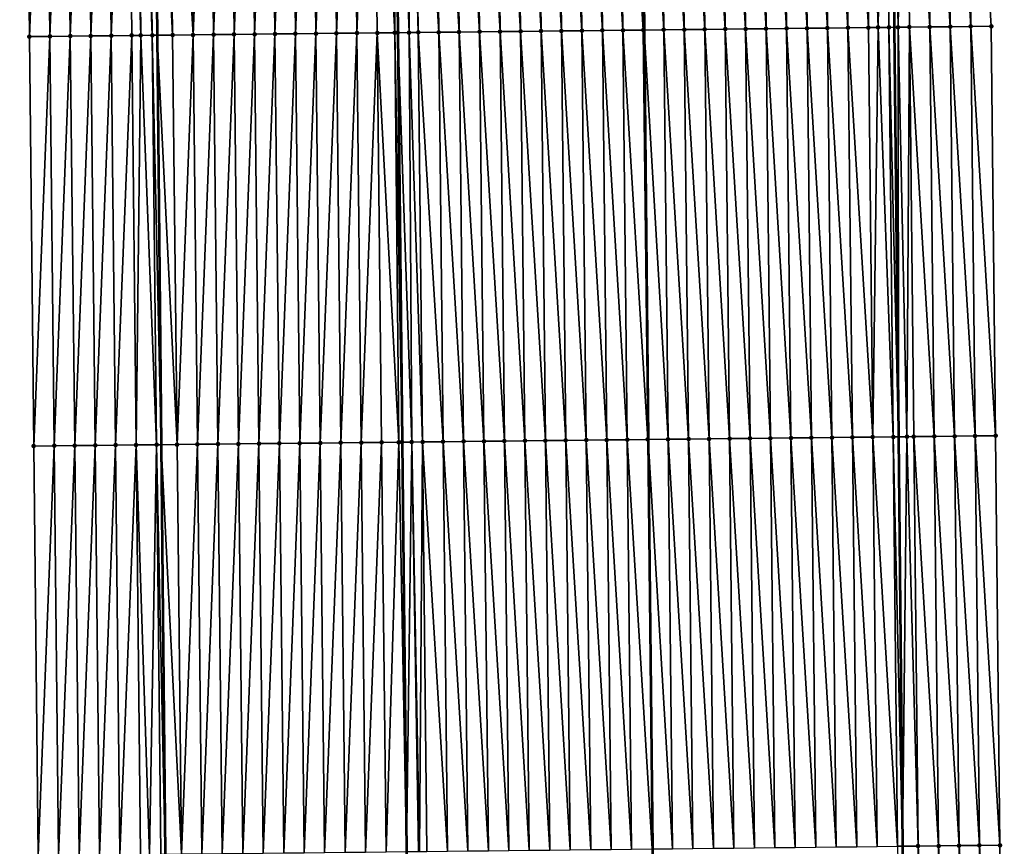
# Model space of a CAD drawing. Header units: feet. Extents: x 2010743 to 2022806, y 818705 to 837694.
# Tile 328 of 531: x 2011466 to 2011514, y 829594 to 829634. Entities that reach past the tile are written whole.
import ezdxf

# ---------------------------------------------------------------- set-up
doc = ezdxf.new("R2010")
doc.units = ezdxf.units.FT
doc.header["$MEASUREMENT"] = 0
for name, color, linetype, lineweight in [('EP_Travel Lane', 172, 'Continuous', 53), ('Road Shots', 141, 'Continuous', 100), ('STRIPING', 60, 'Continuous', 53)]:
    doc.layers.add(name, color=color, linetype=linetype, lineweight=lineweight)
doc.layers.add('I-77-MM17-21_NB-Surface-Border', color=7, linetype='Continuous')
doc.layers.add('I-77-MM17-21_NB-Surface-TIN', color=7, linetype='Continuous')

msp = doc.modelspace()

# ---------------------------------------------------------------- linework, layer by layer
at = {"layer": 'EP_Travel Lane'}
for points in [[(2011507.569, 829753.946, 321.159), (2011507.786, 829733.948, 321.054), (2011508.003, 829713.949, 320.913), (2011508.22, 829693.951, 320.781), (2011508.438, 829673.953, 320.669), (2011508.655, 829653.954, 320.567), (2011508.86, 829633.951, 320.448), (2011509.062, 829613.952, 320.319), (2011509.265, 829593.954, 320.198), (2011509.467, 829573.955, 320.086), (2011509.669, 829553.957, 319.956), (2011509.871, 829533.958, 319.846), (2011510.073, 829513.959, 319.701), (2011510.275, 829493.961, 319.572)], [(2011471.547, 829753.554, 321.4), (2011471.764, 829733.555, 321.263), (2011471.981, 829713.557, 321.152), (2011472.198, 829693.558, 321.001), (2011472.416, 829673.56, 320.892), (2011472.633, 829653.561, 320.769), (2011472.838, 829633.566, 320.652), (2011473.041, 829613.567, 320.535), (2011473.243, 829593.568, 320.406), (2011473.445, 829573.57, 320.289), (2011473.647, 829553.571, 320.176), (2011473.849, 829533.572, 320.066), (2011474.052, 829513.574, 319.955), (2011474.254, 829493.575, 319.824)]]:
    msp.add_polyline3d(points, dxfattribs=at)
at = {"layer": 'I-77-MM17-21_NB-Surface-Border', "color": 3, "linetype": 'Continuous', "lineweight": -3}
for points in [[(2011508.3, 829753.954, 321.129), (2011508.517, 829733.956, 321.022), (2011509.734, 829713.969, 320.83), (2011511.951, 829693.992, 320.631), (2011512.169, 829673.994, 320.515), (2011512.386, 829653.995, 320.433), (2011513.6, 829634.002, 320.321), (2011513.813, 829614.004, 320.198), (2011514.026, 829594.006, 320.047), (2011514.24, 829574.007, 319.937), (2011513.453, 829553.998, 319.857), (2011512.667, 829533.988, 319.755), (2011512.88, 829513.99, 319.618), (2011513.093, 829493.992, 319.485)], [(2011468.477, 829493.514, 319.673), (2011468.407, 829513.514, 319.807), (2011468.093, 829533.512, 319.916), (2011467.337, 829553.505, 320.01), (2011467.242, 829573.505, 320.125), (2011467.029, 829593.503, 320.244), (2011466.816, 829613.502, 320.37), (2011466.603, 829633.5, 320.481), (2011466.388, 829653.495, 320.599), (2011466.162, 829673.493, 320.722), (2011466.128, 829693.494, 320.841), (2011466.331, 829713.496, 321.001), (2011466.566, 829733.5, 321.136), (2011467.337, 829753.509, 321.294)]]:
    msp.add_polyline3d(points, dxfattribs=at)
at = {"layer": 'I-77-MM17-21_NB-Surface-TIN', "color": 128, "linetype": 'Continuous', "lineweight": -3}
for points in [[(2011469.602, 829633.532, 320.574), (2011470.388, 829653.537, 320.714), (2011469.388, 829653.527, 320.689)], [(2011469.602, 829633.532, 320.574), (2011470.602, 829633.542, 320.594), (2011470.388, 829653.537, 320.714)], [(2011470.602, 829633.542, 320.594), (2011471.388, 829653.548, 320.741), (2011470.388, 829653.537, 320.714)], [(2011470.602, 829633.542, 320.594), (2011471.602, 829633.553, 320.622), (2011471.388, 829653.548, 320.741)], [(2011472.047, 829633.557, 320.653), (2011471.873, 829653.553, 320.77), (2011471.388, 829653.548, 320.741)], [(2011471.602, 829633.553, 320.622), (2011472.047, 829633.557, 320.653), (2011471.388, 829653.548, 320.741)], [(2011472.602, 829633.563, 320.65), (2011472.388, 829653.559, 320.766), (2011471.873, 829653.553, 320.77)], [(2011472.047, 829633.557, 320.653), (2011472.602, 829633.563, 320.65), (2011471.873, 829653.553, 320.77)], [(2011472.388, 829653.559, 320.766), (2011472.838, 829633.566, 320.652), (2011472.633, 829653.561, 320.769)], [(2011472.602, 829633.563, 320.65), (2011472.838, 829633.566, 320.652), (2011472.388, 829653.559, 320.766)], [(2011473.602, 829633.574, 320.659), (2011473.388, 829653.57, 320.777), (2011472.633, 829653.561, 320.769)], [(2011473.602, 829633.574, 320.659), (2011472.633, 829653.561, 320.769), (2011472.838, 829633.566, 320.652)], [(2011474.602, 829633.584, 320.667), (2011474.388, 829653.58, 320.785), (2011473.388, 829653.57, 320.777)], [(2011473.602, 829633.574, 320.659), (2011474.602, 829633.584, 320.667), (2011473.388, 829653.57, 320.777)], [(2011474.602, 829633.584, 320.667), (2011475.388, 829653.591, 320.797), (2011474.388, 829653.58, 320.785)], [(2011474.602, 829633.584, 320.667), (2011475.602, 829633.595, 320.677), (2011475.388, 829653.591, 320.797)], [(2011475.602, 829633.595, 320.677), (2011476.388, 829653.602, 320.805), (2011475.388, 829653.591, 320.797)], [(2011475.602, 829633.595, 320.677), (2011476.602, 829633.605, 320.688), (2011476.388, 829653.602, 320.805)], [(2011476.602, 829633.605, 320.688), (2011477.388, 829653.613, 320.811), (2011476.388, 829653.602, 320.805)], [(2011476.602, 829633.605, 320.688), (2011477.602, 829633.616, 320.7), (2011477.388, 829653.613, 320.811)], [(2011477.602, 829633.616, 320.7), (2011478.388, 829653.624, 320.82), (2011477.388, 829653.613, 320.811)], [(2011477.602, 829633.616, 320.7), (2011478.602, 829633.627, 320.711), (2011478.388, 829653.624, 320.82)], [(2011478.602, 829633.627, 320.711), (2011479.388, 829653.634, 320.829), (2011478.388, 829653.624, 320.82)], [(2011478.602, 829633.627, 320.711), (2011479.602, 829633.637, 320.722), (2011479.388, 829653.634, 320.829)], [(2011479.602, 829633.637, 320.722), (2011480.388, 829653.645, 320.84), (2011479.388, 829653.634, 320.829)], [(2011479.602, 829633.637, 320.722), (2011480.602, 829633.648, 320.734), (2011480.388, 829653.645, 320.84)], [(2011480.602, 829633.648, 320.734), (2011481.388, 829653.656, 320.855), (2011480.388, 829653.645, 320.84)], [(2011480.602, 829633.648, 320.734), (2011481.602, 829633.658, 320.747), (2011481.388, 829653.656, 320.855)], [(2011481.602, 829633.658, 320.747), (2011482.388, 829653.667, 320.871), (2011481.388, 829653.656, 320.855)], [(2011481.602, 829633.658, 320.747), (2011482.602, 829633.669, 320.761), (2011482.388, 829653.667, 320.871)], [(2011482.602, 829633.669, 320.761), (2011483.387, 829653.678, 320.888), (2011482.388, 829653.667, 320.871)], [(2011482.602, 829633.669, 320.761), (2011483.602, 829633.68, 320.777), (2011483.387, 829653.678, 320.888)], [(2011484.458, 829633.689, 320.787), (2011484.387, 829653.688, 320.897), (2011483.387, 829653.678, 320.888)], [(2011483.602, 829633.68, 320.777), (2011484.458, 829633.689, 320.787), (2011483.387, 829653.678, 320.888)], [(2011485.154, 829633.696, 320.786), (2011485.033, 829653.695, 320.903), (2011484.387, 829653.688, 320.897)], [(2011485.154, 829633.696, 320.786), (2011484.387, 829653.688, 320.897), (2011484.602, 829633.69, 320.785)], [(2011484.458, 829633.689, 320.787), (2011484.602, 829633.69, 320.785), (2011484.387, 829653.688, 320.897)], [(2011485.154, 829633.696, 320.786), (2011485.075, 829653.696, 320.903), (2011485.033, 829653.695, 320.903)], [(2011485.601, 829633.701, 320.781), (2011485.387, 829653.699, 320.899), (2011485.075, 829653.696, 320.903)], [(2011485.154, 829633.696, 320.786), (2011485.601, 829633.701, 320.781), (2011485.075, 829653.696, 320.903)], [(2011486.601, 829633.712, 320.763), (2011486.387, 829653.71, 320.88), (2011485.387, 829653.699, 320.899)], [(2011485.601, 829633.701, 320.781), (2011486.601, 829633.712, 320.763), (2011485.387, 829653.699, 320.899)], [(2011487.601, 829633.722, 320.749), (2011487.387, 829653.721, 320.865), (2011486.387, 829653.71, 320.88)], [(2011486.601, 829633.712, 320.763), (2011487.601, 829633.722, 320.749), (2011486.387, 829653.71, 320.88)], [(2011488.601, 829633.733, 320.731), (2011488.387, 829653.732, 320.848), (2011487.387, 829653.721, 320.865)], [(2011487.601, 829633.722, 320.749), (2011488.601, 829633.733, 320.731), (2011487.387, 829653.721, 320.865)], [(2011489.601, 829633.744, 320.715), (2011489.387, 829653.743, 320.83), (2011488.387, 829653.732, 320.848)], [(2011488.601, 829633.733, 320.731), (2011489.601, 829633.744, 320.715), (2011488.387, 829653.732, 320.848)], [(2011490.601, 829633.755, 320.7), (2011490.387, 829653.754, 320.815), (2011489.387, 829653.743, 320.83)], [(2011489.601, 829633.744, 320.715), (2011490.601, 829633.755, 320.7), (2011489.387, 829653.743, 320.83)], [(2011491.601, 829633.765, 320.682), (2011491.387, 829653.765, 320.795), (2011490.387, 829653.754, 320.815)], [(2011490.601, 829633.755, 320.7), (2011491.601, 829633.765, 320.682), (2011490.387, 829653.754, 320.815)], [(2011492.601, 829633.776, 320.666), (2011492.387, 829653.776, 320.778), (2011491.387, 829653.765, 320.795)], [(2011491.601, 829633.765, 320.682), (2011492.601, 829633.776, 320.666), (2011491.387, 829653.765, 320.795)], [(2011493.601, 829633.787, 320.65), (2011493.387, 829653.787, 320.762), (2011492.387, 829653.776, 320.778)], [(2011492.601, 829633.776, 320.666), (2011493.601, 829633.787, 320.65), (2011492.387, 829653.776, 320.778)], [(2011494.601, 829633.798, 320.636), (2011494.387, 829653.798, 320.75), (2011493.387, 829653.787, 320.762)], [(2011493.601, 829633.787, 320.65), (2011494.601, 829633.798, 320.636), (2011493.387, 829653.787, 320.762)], [(2011495.601, 829633.808, 320.632), (2011495.387, 829653.809, 320.741), (2011494.387, 829653.798, 320.75)], [(2011494.601, 829633.798, 320.636), (2011495.601, 829633.808, 320.632), (2011494.387, 829653.798, 320.75)], [(2011496.601, 829633.819, 320.621), (2011496.387, 829653.82, 320.725), (2011495.387, 829653.809, 320.741)], [(2011495.601, 829633.808, 320.632), (2011496.601, 829633.819, 320.621), (2011495.387, 829653.809, 320.741)], [(2011496.387, 829653.82, 320.725), (2011496.641, 829633.82, 320.621), (2011496.435, 829653.82, 320.726)], [(2011496.601, 829633.819, 320.621), (2011496.641, 829633.82, 320.621), (2011496.387, 829653.82, 320.725)], [(2011497.601, 829633.83, 320.621), (2011497.387, 829653.83, 320.738), (2011496.435, 829653.82, 320.726)], [(2011497.601, 829633.83, 320.621), (2011496.435, 829653.82, 320.726), (2011496.641, 829633.82, 320.621)], [(2011498.601, 829633.841, 320.591), (2011498.387, 829653.841, 320.718), (2011497.387, 829653.83, 320.738)], [(2011497.601, 829633.83, 320.621), (2011498.601, 829633.841, 320.591), (2011497.387, 829653.83, 320.738)], [(2011499.601, 829633.851, 320.575), (2011499.386, 829653.852, 320.707), (2011498.387, 829653.841, 320.718)], [(2011498.601, 829633.841, 320.591), (2011499.601, 829633.851, 320.575), (2011498.387, 829653.841, 320.718)], [(2011500.601, 829633.862, 320.563), (2011500.386, 829653.863, 320.694), (2011499.386, 829653.852, 320.707)], [(2011499.601, 829633.851, 320.575), (2011500.601, 829633.862, 320.563), (2011499.386, 829653.852, 320.707)], [(2011501.601, 829633.873, 320.554), (2011501.386, 829653.874, 320.686), (2011500.386, 829653.863, 320.694)], [(2011500.601, 829633.862, 320.563), (2011501.601, 829633.873, 320.554), (2011500.386, 829653.863, 320.694)], [(2011502.601, 829633.884, 320.54), (2011502.386, 829653.885, 320.675), (2011501.386, 829653.874, 320.686)], [(2011501.601, 829633.873, 320.554), (2011502.601, 829633.884, 320.54), (2011501.386, 829653.874, 320.686)], [(2011503.6, 829633.894, 320.527), (2011503.386, 829653.896, 320.665), (2011502.386, 829653.885, 320.675)], [(2011502.601, 829633.884, 320.54), (2011503.6, 829633.894, 320.527), (2011502.386, 829653.885, 320.675)], [(2011504.6, 829633.905, 320.516), (2011504.386, 829653.907, 320.652), (2011503.386, 829653.896, 320.665)], [(2011503.6, 829633.894, 320.527), (2011504.6, 829633.905, 320.516), (2011503.386, 829653.896, 320.665)], [(2011505.6, 829633.916, 320.495), (2011505.386, 829653.918, 320.639), (2011504.386, 829653.907, 320.652)], [(2011504.6, 829633.905, 320.516), (2011505.6, 829633.916, 320.495), (2011504.386, 829653.907, 320.652)], [(2011506.6, 829633.927, 320.482), (2011506.386, 829653.929, 320.628), (2011505.386, 829653.918, 320.639)], [(2011505.6, 829633.916, 320.495), (2011506.6, 829633.927, 320.482), (2011505.386, 829653.918, 320.639)], [(2011507.6, 829633.937, 320.468), (2011507.386, 829653.94, 320.609), (2011506.386, 829653.929, 320.628)], [(2011506.6, 829633.927, 320.482), (2011507.6, 829633.937, 320.468), (2011506.386, 829653.929, 320.628)], [(2011508.069, 829633.943, 320.453), (2011508.386, 829653.951, 320.579), (2011507.386, 829653.94, 320.609)], [(2011507.6, 829633.937, 320.468), (2011508.069, 829633.943, 320.453), (2011507.386, 829653.94, 320.609)], [(2011508.069, 829633.943, 320.453), (2011508.6, 829633.948, 320.443), (2011508.386, 829653.951, 320.579)], [(2011508.386, 829653.951, 320.579), (2011508.86, 829633.951, 320.448), (2011508.655, 829653.954, 320.567)], [(2011508.6, 829633.948, 320.443), (2011508.86, 829633.951, 320.448), (2011508.386, 829653.951, 320.579)], [(2011509.048, 829633.953, 320.451), (2011509.386, 829653.962, 320.536), (2011508.655, 829653.954, 320.567)], [(2011509.048, 829633.953, 320.451), (2011508.655, 829653.954, 320.567), (2011508.86, 829633.951, 320.448)], [(2011509.048, 829633.953, 320.451), (2011509.6, 829633.959, 320.456), (2011509.386, 829653.962, 320.536)], [(2011510.6, 829633.97, 320.406), (2011510.386, 829653.973, 320.487), (2011509.386, 829653.962, 320.536)], [(2011509.6, 829633.959, 320.456), (2011510.6, 829633.97, 320.406), (2011509.386, 829653.962, 320.536)], [(2011511.6, 829633.981, 320.379), (2011511.386, 829653.984, 320.456), (2011510.386, 829653.973, 320.487)], [(2011510.6, 829633.97, 320.406), (2011511.6, 829633.981, 320.379), (2011510.386, 829653.973, 320.487)], [(2011512.6, 829633.992, 320.352), (2011512.386, 829653.995, 320.433), (2011511.386, 829653.984, 320.456)], [(2011511.6, 829633.981, 320.379), (2011512.6, 829633.992, 320.352), (2011511.386, 829653.984, 320.456)], [(2011512.6, 829633.992, 320.352), (2011513.6, 829634.002, 320.321), (2011512.386, 829653.995, 320.433)], [(2011466.603, 829633.5, 320.481), (2011467.388, 829653.505, 320.63), (2011466.388, 829653.495, 320.599)], [(2011466.603, 829633.5, 320.481), (2011467.602, 829633.511, 320.512), (2011467.388, 829653.505, 320.63)], [(2011467.602, 829633.511, 320.512), (2011468.388, 829653.516, 320.656), (2011467.388, 829653.505, 320.63)], [(2011467.602, 829633.511, 320.512), (2011468.602, 829633.521, 320.541), (2011468.388, 829653.516, 320.656)], [(2011468.602, 829633.521, 320.541), (2011469.388, 829653.527, 320.689), (2011468.388, 829653.516, 320.656)], [(2011468.602, 829633.521, 320.541), (2011469.602, 829633.532, 320.574), (2011469.388, 829653.527, 320.689)], [(2011495.814, 829613.81, 320.502), (2011495.601, 829633.808, 320.632), (2011494.601, 829633.798, 320.636)], [(2011496.814, 829613.821, 320.487), (2011496.601, 829633.819, 320.621), (2011495.601, 829633.808, 320.632)], [(2011495.814, 829613.81, 320.502), (2011496.814, 829613.821, 320.487), (2011495.601, 829633.808, 320.632)], [(2011496.601, 829633.819, 320.621), (2011496.843, 829613.821, 320.487), (2011496.641, 829633.82, 320.621)], [(2011496.814, 829613.821, 320.487), (2011496.843, 829613.821, 320.487), (2011496.601, 829633.819, 320.621)], [(2011497.814, 829613.831, 320.488), (2011497.601, 829633.83, 320.621), (2011496.641, 829633.82, 320.621)], [(2011497.814, 829613.831, 320.488), (2011496.641, 829633.82, 320.621), (2011496.843, 829613.821, 320.487)], [(2011498.814, 829613.842, 320.466), (2011498.601, 829633.841, 320.591), (2011497.601, 829633.83, 320.621)], [(2011497.814, 829613.831, 320.488), (2011498.814, 829613.842, 320.466), (2011497.601, 829633.83, 320.621)], [(2011499.814, 829613.853, 320.45), (2011499.601, 829633.851, 320.575), (2011498.601, 829633.841, 320.591)], [(2011498.814, 829613.842, 320.466), (2011499.814, 829613.853, 320.45), (2011498.601, 829633.841, 320.591)], [(2011500.814, 829613.864, 320.436), (2011500.601, 829633.862, 320.563), (2011499.601, 829633.851, 320.575)], [(2011499.814, 829613.853, 320.45), (2011500.814, 829613.864, 320.436), (2011499.601, 829633.851, 320.575)], [(2011501.814, 829613.875, 320.422), (2011501.601, 829633.873, 320.554), (2011500.601, 829633.862, 320.563)], [(2011500.814, 829613.864, 320.436), (2011501.814, 829613.875, 320.422), (2011500.601, 829633.862, 320.563)], [(2011502.814, 829613.885, 320.409), (2011502.601, 829633.884, 320.54), (2011501.601, 829633.873, 320.554)], [(2011501.814, 829613.875, 320.422), (2011502.814, 829613.885, 320.409), (2011501.601, 829633.873, 320.554)], [(2011503.814, 829613.896, 320.399), (2011503.6, 829633.894, 320.527), (2011502.601, 829633.884, 320.54)], [(2011502.814, 829613.885, 320.409), (2011503.814, 829613.896, 320.399), (2011502.601, 829633.884, 320.54)], [(2011504.814, 829613.907, 320.388), (2011504.6, 829633.905, 320.516), (2011503.6, 829633.894, 320.527)], [(2011503.814, 829613.896, 320.399), (2011504.814, 829613.907, 320.388), (2011503.6, 829633.894, 320.527)], [(2011505.814, 829613.917, 320.377), (2011505.6, 829633.916, 320.495), (2011504.6, 829633.905, 320.516)], [(2011504.814, 829613.907, 320.388), (2011505.814, 829613.917, 320.377), (2011504.6, 829633.905, 320.516)], [(2011506.814, 829613.928, 320.361), (2011506.6, 829633.927, 320.482), (2011505.6, 829633.916, 320.495)], [(2011505.814, 829613.917, 320.377), (2011506.814, 829613.928, 320.361), (2011505.6, 829633.916, 320.495)], [(2011507.814, 829613.939, 320.345), (2011507.6, 829633.937, 320.468), (2011506.6, 829633.927, 320.482)], [(2011506.814, 829613.928, 320.361), (2011507.814, 829613.939, 320.345), (2011506.6, 829633.927, 320.482)], [(2011507.814, 829613.939, 320.345), (2011508.069, 829633.943, 320.453), (2011507.6, 829633.937, 320.468)], [(2011507.814, 829613.939, 320.345), (2011508.813, 829613.95, 320.314), (2011508.069, 829633.943, 320.453)], [(2011508.813, 829613.95, 320.314), (2011508.6, 829633.948, 320.443), (2011508.069, 829633.943, 320.453)], [(2011508.6, 829633.948, 320.443), (2011509.062, 829613.952, 320.319), (2011508.86, 829633.951, 320.448)], [(2011508.813, 829613.95, 320.314), (2011509.062, 829613.952, 320.319), (2011508.6, 829633.948, 320.443)], [(2011509.048, 829633.953, 320.451), (2011508.86, 829633.951, 320.448), (2011509.062, 829613.952, 320.319)], [(2011509.48, 829613.957, 320.327), (2011509.6, 829633.959, 320.456), (2011509.048, 829633.953, 320.451)], [(2011509.48, 829613.957, 320.327), (2011509.048, 829633.953, 320.451), (2011509.062, 829613.952, 320.319)], [(2011509.48, 829613.957, 320.327), (2011509.813, 829613.96, 320.331), (2011509.6, 829633.959, 320.456)], [(2011510.813, 829613.971, 320.282), (2011510.6, 829633.97, 320.406), (2011509.6, 829633.959, 320.456)], [(2011509.813, 829613.96, 320.331), (2011510.813, 829613.971, 320.282), (2011509.6, 829633.959, 320.456)], [(2011511.813, 829613.982, 320.253), (2011511.6, 829633.981, 320.379), (2011510.6, 829633.97, 320.406)], [(2011510.813, 829613.971, 320.282), (2011511.813, 829613.982, 320.253), (2011510.6, 829633.97, 320.406)], [(2011512.813, 829613.993, 320.224), (2011512.6, 829633.992, 320.352), (2011511.6, 829633.981, 320.379)], [(2011511.813, 829613.982, 320.253), (2011512.813, 829613.993, 320.224), (2011511.6, 829633.981, 320.379)], [(2011513.813, 829614.004, 320.198), (2011513.6, 829634.002, 320.321), (2011512.6, 829633.992, 320.352)], [(2011512.813, 829613.993, 320.224), (2011513.813, 829614.004, 320.198), (2011512.6, 829633.992, 320.352)], [(2011466.816, 829613.502, 320.37), (2011467.602, 829633.511, 320.512), (2011466.603, 829633.5, 320.481)], [(2011466.816, 829613.502, 320.37), (2011467.816, 829613.512, 320.402), (2011467.602, 829633.511, 320.512)], [(2011467.816, 829613.512, 320.402), (2011468.602, 829633.521, 320.541), (2011467.602, 829633.511, 320.512)], [(2011467.816, 829613.512, 320.402), (2011468.816, 829613.522, 320.43), (2011468.602, 829633.521, 320.541)], [(2011468.816, 829613.522, 320.43), (2011469.602, 829633.532, 320.574), (2011468.602, 829633.521, 320.541)], [(2011468.816, 829613.522, 320.43), (2011469.816, 829613.533, 320.463), (2011469.602, 829633.532, 320.574)], [(2011469.816, 829613.533, 320.463), (2011470.602, 829633.542, 320.594), (2011469.602, 829633.532, 320.574)], [(2011469.816, 829613.533, 320.463), (2011470.816, 829613.544, 320.476), (2011470.602, 829633.542, 320.594)], [(2011470.816, 829613.544, 320.476), (2011471.602, 829633.553, 320.622), (2011470.602, 829633.542, 320.594)], [(2011470.816, 829613.544, 320.476), (2011471.816, 829613.554, 320.504), (2011471.602, 829633.553, 320.622)], [(2011471.816, 829613.554, 320.504), (2011472.047, 829633.557, 320.653), (2011471.602, 829633.553, 320.622)], [(2011471.816, 829613.554, 320.504), (2011472.816, 829613.565, 320.534), (2011472.047, 829633.557, 320.653)], [(2011472.816, 829613.565, 320.534), (2011472.602, 829633.563, 320.65), (2011472.047, 829633.557, 320.653)], [(2011472.602, 829633.563, 320.65), (2011473.041, 829613.567, 320.535), (2011472.838, 829633.566, 320.652)], [(2011472.816, 829613.565, 320.534), (2011473.041, 829613.567, 320.535), (2011472.602, 829633.563, 320.65)], [(2011473.815, 829613.575, 320.541), (2011473.602, 829633.574, 320.659), (2011472.838, 829633.566, 320.652)], [(2011473.815, 829613.575, 320.541), (2011472.838, 829633.566, 320.652), (2011473.041, 829613.567, 320.535)], [(2011473.815, 829613.575, 320.541), (2011474.602, 829633.584, 320.667), (2011473.602, 829633.574, 320.659)], [(2011473.815, 829613.575, 320.541), (2011474.815, 829613.586, 320.553), (2011474.602, 829633.584, 320.667)], [(2011474.815, 829613.586, 320.553), (2011475.602, 829633.595, 320.677), (2011474.602, 829633.584, 320.667)], [(2011474.815, 829613.586, 320.553), (2011475.815, 829613.596, 320.564), (2011475.602, 829633.595, 320.677)], [(2011475.815, 829613.596, 320.564), (2011476.602, 829633.605, 320.688), (2011475.602, 829633.595, 320.677)], [(2011475.815, 829613.596, 320.564), (2011476.815, 829613.607, 320.571), (2011476.602, 829633.605, 320.688)], [(2011476.815, 829613.607, 320.571), (2011477.602, 829633.616, 320.7), (2011476.602, 829633.605, 320.688)], [(2011476.815, 829613.607, 320.571), (2011477.815, 829613.618, 320.578), (2011477.602, 829633.616, 320.7)], [(2011477.815, 829613.618, 320.578), (2011478.602, 829633.627, 320.711), (2011477.602, 829633.616, 320.7)], [(2011477.815, 829613.618, 320.578), (2011478.815, 829613.628, 320.587), (2011478.602, 829633.627, 320.711)], [(2011478.815, 829613.628, 320.587), (2011479.602, 829633.637, 320.722), (2011478.602, 829633.627, 320.711)], [(2011478.815, 829613.628, 320.587), (2011479.815, 829613.639, 320.597), (2011479.602, 829633.637, 320.722)], [(2011479.815, 829613.639, 320.597), (2011480.602, 829633.648, 320.734), (2011479.602, 829633.637, 320.722)], [(2011479.815, 829613.639, 320.597), (2011480.815, 829613.649, 320.607), (2011480.602, 829633.648, 320.734)], [(2011480.815, 829613.649, 320.607), (2011481.602, 829633.658, 320.747), (2011480.602, 829633.648, 320.734)], [(2011480.815, 829613.649, 320.607), (2011481.815, 829613.66, 320.619), (2011481.602, 829633.658, 320.747)], [(2011481.815, 829613.66, 320.619), (2011482.602, 829633.669, 320.761), (2011481.602, 829633.658, 320.747)], [(2011481.815, 829613.66, 320.619), (2011482.815, 829613.671, 320.633), (2011482.602, 829633.669, 320.761)], [(2011482.815, 829613.671, 320.633), (2011483.602, 829633.68, 320.777), (2011482.602, 829633.669, 320.761)], [(2011482.815, 829613.671, 320.633), (2011483.815, 829613.681, 320.649), (2011483.602, 829633.68, 320.777)], [(2011484.649, 829613.69, 320.662), (2011484.458, 829633.689, 320.787), (2011483.602, 829633.68, 320.777)], [(2011483.815, 829613.681, 320.649), (2011484.649, 829613.69, 320.662), (2011483.602, 829633.68, 320.777)], [(2011484.458, 829633.689, 320.787), (2011484.815, 829613.692, 320.661), (2011484.602, 829633.69, 320.785)], [(2011484.649, 829613.69, 320.662), (2011484.815, 829613.692, 320.661), (2011484.458, 829633.689, 320.787)], [(2011485.289, 829613.697, 320.662), (2011485.154, 829633.696, 320.786), (2011484.602, 829633.69, 320.785)], [(2011485.289, 829613.697, 320.662), (2011484.602, 829633.69, 320.785), (2011484.815, 829613.692, 320.661)], [(2011485.815, 829613.702, 320.655), (2011485.601, 829633.701, 320.781), (2011485.154, 829633.696, 320.786)], [(2011485.289, 829613.697, 320.662), (2011485.815, 829613.702, 320.655), (2011485.154, 829633.696, 320.786)], [(2011486.815, 829613.713, 320.638), (2011486.601, 829633.712, 320.763), (2011485.601, 829633.701, 320.781)], [(2011485.815, 829613.702, 320.655), (2011486.815, 829613.713, 320.638), (2011485.601, 829633.701, 320.781)], [(2011487.815, 829613.724, 320.621), (2011487.601, 829633.722, 320.749), (2011486.601, 829633.712, 320.763)], [(2011486.815, 829613.713, 320.638), (2011487.815, 829613.724, 320.621), (2011486.601, 829633.712, 320.763)], [(2011488.815, 829613.735, 320.604), (2011488.601, 829633.733, 320.731), (2011487.601, 829633.722, 320.749)], [(2011487.815, 829613.724, 320.621), (2011488.815, 829613.735, 320.604), (2011487.601, 829633.722, 320.749)], [(2011489.815, 829613.745, 320.589), (2011489.601, 829633.744, 320.715), (2011488.601, 829633.733, 320.731)], [(2011488.815, 829613.735, 320.604), (2011489.815, 829613.745, 320.589), (2011488.601, 829633.733, 320.731)], [(2011490.815, 829613.756, 320.574), (2011490.601, 829633.755, 320.7), (2011489.601, 829633.744, 320.715)], [(2011489.815, 829613.745, 320.589), (2011490.815, 829613.756, 320.574), (2011489.601, 829633.744, 320.715)], [(2011491.814, 829613.767, 320.554), (2011491.601, 829633.765, 320.682), (2011490.601, 829633.755, 320.7)], [(2011490.815, 829613.756, 320.574), (2011491.814, 829613.767, 320.554), (2011490.601, 829633.755, 320.7)], [(2011492.814, 829613.778, 320.538), (2011492.601, 829633.776, 320.666), (2011491.601, 829633.765, 320.682)], [(2011491.814, 829613.767, 320.554), (2011492.814, 829613.778, 320.538), (2011491.601, 829633.765, 320.682)], [(2011493.814, 829613.789, 320.523), (2011493.601, 829633.787, 320.65), (2011492.601, 829633.776, 320.666)], [(2011492.814, 829613.778, 320.538), (2011493.814, 829613.789, 320.523), (2011492.601, 829633.776, 320.666)], [(2011494.814, 829613.799, 320.51), (2011494.601, 829633.798, 320.636), (2011493.601, 829633.787, 320.65)], [(2011493.814, 829613.789, 320.523), (2011494.814, 829613.799, 320.51), (2011493.601, 829633.787, 320.65)], [(2011494.814, 829613.799, 320.51), (2011495.814, 829613.81, 320.502), (2011494.601, 829633.798, 320.636)], [(2011475.029, 829593.587, 320.422), (2011475.815, 829613.596, 320.564), (2011474.815, 829613.586, 320.553)], [(2011475.029, 829593.587, 320.422), (2011476.029, 829593.598, 320.434), (2011475.815, 829613.596, 320.564)], [(2011476.029, 829593.598, 320.434), (2011476.815, 829613.607, 320.571), (2011475.815, 829613.596, 320.564)], [(2011476.029, 829593.598, 320.434), (2011477.029, 829593.608, 320.444), (2011476.815, 829613.607, 320.571)], [(2011477.029, 829593.608, 320.444), (2011477.815, 829613.618, 320.578), (2011476.815, 829613.607, 320.571)], [(2011477.029, 829593.608, 320.444), (2011478.029, 829593.619, 320.454), (2011477.815, 829613.618, 320.578)], [(2011478.029, 829593.619, 320.454), (2011478.815, 829613.628, 320.587), (2011477.815, 829613.618, 320.578)], [(2011478.029, 829593.619, 320.454), (2011479.029, 829593.63, 320.464), (2011478.815, 829613.628, 320.587)], [(2011479.029, 829593.63, 320.464), (2011479.815, 829613.639, 320.597), (2011478.815, 829613.628, 320.587)], [(2011479.029, 829593.63, 320.464), (2011480.028, 829593.64, 320.473), (2011479.815, 829613.639, 320.597)], [(2011480.028, 829593.64, 320.473), (2011480.815, 829613.649, 320.607), (2011479.815, 829613.639, 320.597)], [(2011480.028, 829593.64, 320.473), (2011481.028, 829593.651, 320.483), (2011480.815, 829613.649, 320.607)], [(2011481.028, 829593.651, 320.483), (2011481.815, 829613.66, 320.619), (2011480.815, 829613.649, 320.607)], [(2011481.028, 829593.651, 320.483), (2011482.028, 829593.661, 320.494), (2011481.815, 829613.66, 320.619)], [(2011482.028, 829593.661, 320.494), (2011482.815, 829613.671, 320.633), (2011481.815, 829613.66, 320.619)], [(2011482.028, 829593.661, 320.494), (2011483.028, 829593.672, 320.508), (2011482.815, 829613.671, 320.633)], [(2011483.028, 829593.672, 320.508), (2011483.815, 829613.681, 320.649), (2011482.815, 829613.671, 320.633)], [(2011483.028, 829593.672, 320.508), (2011484.028, 829593.683, 320.524), (2011483.815, 829613.681, 320.649)], [(2011484.028, 829593.683, 320.524), (2011484.649, 829613.69, 320.662), (2011483.815, 829613.681, 320.649)], [(2011484.028, 829593.683, 320.524), (2011485.028, 829593.693, 320.539), (2011484.649, 829613.69, 320.662)], [(2011484.649, 829613.69, 320.662), (2011485.028, 829593.693, 320.539), (2011484.815, 829613.692, 320.661)], [(2011485.289, 829613.697, 320.662), (2011484.815, 829613.692, 320.661), (2011485.028, 829593.693, 320.539)], [(2011485.612, 829593.699, 320.544), (2011485.289, 829613.697, 320.662), (2011485.028, 829593.693, 320.539)], [(2011485.656, 829593.7, 320.544), (2011485.815, 829613.702, 320.655), (2011485.289, 829613.697, 320.662)], [(2011485.612, 829593.699, 320.544), (2011485.656, 829593.7, 320.544), (2011485.289, 829613.697, 320.662)], [(2011485.656, 829593.7, 320.544), (2011486.028, 829593.704, 320.539), (2011485.815, 829613.702, 320.655)], [(2011487.028, 829593.715, 320.517), (2011486.815, 829613.713, 320.638), (2011485.815, 829613.702, 320.655)], [(2011486.028, 829593.704, 320.539), (2011487.028, 829593.715, 320.517), (2011485.815, 829613.702, 320.655)], [(2011488.028, 829593.725, 320.495), (2011487.815, 829613.724, 320.621), (2011486.815, 829613.713, 320.638)], [(2011487.028, 829593.715, 320.517), (2011488.028, 829593.725, 320.495), (2011486.815, 829613.713, 320.638)], [(2011489.028, 829593.736, 320.478), (2011488.815, 829613.735, 320.604), (2011487.815, 829613.724, 320.621)], [(2011488.028, 829593.725, 320.495), (2011489.028, 829593.736, 320.478), (2011487.815, 829613.724, 320.621)], [(2011490.028, 829593.747, 320.464), (2011489.815, 829613.745, 320.589), (2011488.815, 829613.735, 320.604)], [(2011489.028, 829593.736, 320.478), (2011490.028, 829593.747, 320.464), (2011488.815, 829613.735, 320.604)], [(2011491.028, 829593.758, 320.448), (2011490.815, 829613.756, 320.574), (2011489.815, 829613.745, 320.589)], [(2011490.028, 829593.747, 320.464), (2011491.028, 829593.758, 320.448), (2011489.815, 829613.745, 320.589)], [(2011492.028, 829593.769, 320.428), (2011491.814, 829613.767, 320.554), (2011490.815, 829613.756, 320.574)], [(2011491.028, 829593.758, 320.448), (2011492.028, 829593.769, 320.428), (2011490.815, 829613.756, 320.574)], [(2011493.028, 829593.779, 320.409), (2011492.814, 829613.778, 320.538), (2011491.814, 829613.767, 320.554)], [(2011492.028, 829593.769, 320.428), (2011493.028, 829593.779, 320.409), (2011491.814, 829613.767, 320.554)], [(2011494.028, 829593.79, 320.393), (2011493.814, 829613.789, 320.523), (2011492.814, 829613.778, 320.538)], [(2011493.028, 829593.779, 320.409), (2011494.028, 829593.79, 320.393), (2011492.814, 829613.778, 320.538)], [(2011495.028, 829593.801, 320.38), (2011494.814, 829613.799, 320.51), (2011493.814, 829613.789, 320.523)], [(2011494.028, 829593.79, 320.393), (2011495.028, 829593.801, 320.38), (2011493.814, 829613.789, 320.523)], [(2011496.028, 829593.812, 320.373), (2011495.814, 829613.81, 320.502), (2011494.814, 829613.799, 320.51)], [(2011495.028, 829593.801, 320.38), (2011496.028, 829593.812, 320.373), (2011494.814, 829613.799, 320.51)], [(2011497.027, 829593.822, 320.362), (2011496.814, 829613.821, 320.487), (2011495.814, 829613.81, 320.502)], [(2011496.028, 829593.812, 320.373), (2011497.027, 829593.822, 320.362), (2011495.814, 829613.81, 320.502)], [(2011496.814, 829613.821, 320.487), (2011497.045, 829593.823, 320.362), (2011496.843, 829613.821, 320.487)], [(2011497.027, 829593.822, 320.362), (2011497.045, 829593.823, 320.362), (2011496.814, 829613.821, 320.487)], [(2011498.027, 829593.833, 320.361), (2011497.814, 829613.831, 320.488), (2011496.843, 829613.821, 320.487)], [(2011498.027, 829593.833, 320.361), (2011496.843, 829613.821, 320.487), (2011497.045, 829593.823, 320.362)], [(2011499.027, 829593.844, 320.341), (2011498.814, 829613.842, 320.466), (2011497.814, 829613.831, 320.488)], [(2011498.027, 829593.833, 320.361), (2011499.027, 829593.844, 320.341), (2011497.814, 829613.831, 320.488)], [(2011500.027, 829593.855, 320.328), (2011499.814, 829613.853, 320.45), (2011498.814, 829613.842, 320.466)], [(2011499.027, 829593.844, 320.341), (2011500.027, 829593.855, 320.328), (2011498.814, 829613.842, 320.466)], [(2011501.027, 829593.865, 320.314), (2011500.814, 829613.864, 320.436), (2011499.814, 829613.853, 320.45)], [(2011500.027, 829593.855, 320.328), (2011501.027, 829593.865, 320.314), (2011499.814, 829613.853, 320.45)], [(2011502.027, 829593.876, 320.3), (2011501.814, 829613.875, 320.422), (2011500.814, 829613.864, 320.436)], [(2011501.027, 829593.865, 320.314), (2011502.027, 829593.876, 320.3), (2011500.814, 829613.864, 320.436)], [(2011503.027, 829593.887, 320.289), (2011502.814, 829613.885, 320.409), (2011501.814, 829613.875, 320.422)], [(2011502.027, 829593.876, 320.3), (2011503.027, 829593.887, 320.289), (2011501.814, 829613.875, 320.422)], [(2011504.027, 829593.897, 320.28), (2011503.814, 829613.896, 320.399), (2011502.814, 829613.885, 320.409)], [(2011503.027, 829593.887, 320.289), (2011504.027, 829593.897, 320.28), (2011502.814, 829613.885, 320.409)], [(2011505.027, 829593.908, 320.269), (2011504.814, 829613.907, 320.388), (2011503.814, 829613.896, 320.399)], [(2011504.027, 829593.897, 320.28), (2011505.027, 829593.908, 320.269), (2011503.814, 829613.896, 320.399)], [(2011506.027, 829593.919, 320.259), (2011505.814, 829613.917, 320.377), (2011504.814, 829613.907, 320.388)], [(2011505.027, 829593.908, 320.269), (2011506.027, 829593.919, 320.259), (2011504.814, 829613.907, 320.388)], [(2011507.027, 829593.93, 320.248), (2011506.814, 829613.928, 320.361), (2011505.814, 829613.917, 320.377)], [(2011506.027, 829593.919, 320.259), (2011507.027, 829593.93, 320.248), (2011505.814, 829613.917, 320.377)], [(2011508.027, 829593.94, 320.235), (2011507.814, 829613.939, 320.345), (2011506.814, 829613.928, 320.361)], [(2011507.027, 829593.93, 320.248), (2011508.027, 829593.94, 320.235), (2011506.814, 829613.928, 320.361)], [(2011509.027, 829593.951, 320.204), (2011508.813, 829613.95, 320.314), (2011507.814, 829613.939, 320.345)], [(2011508.027, 829593.94, 320.235), (2011509.027, 829593.951, 320.204), (2011507.814, 829613.939, 320.345)], [(2011508.813, 829613.95, 320.314), (2011509.265, 829593.954, 320.198), (2011509.062, 829613.952, 320.319)], [(2011509.027, 829593.951, 320.204), (2011509.265, 829593.954, 320.198), (2011508.813, 829613.95, 320.314)], [(2011509.48, 829613.957, 320.327), (2011509.062, 829613.952, 320.319), (2011509.265, 829593.954, 320.198)], [(2011510.027, 829593.962, 320.181), (2011509.48, 829613.957, 320.327), (2011509.265, 829593.954, 320.198)], [(2011510.027, 829593.962, 320.181), (2011509.813, 829613.96, 320.331), (2011509.48, 829613.957, 320.327)], [(2011511.027, 829593.973, 320.137), (2011510.813, 829613.971, 320.282), (2011509.813, 829613.96, 320.331)], [(2011510.027, 829593.962, 320.181), (2011511.027, 829593.973, 320.137), (2011509.813, 829613.96, 320.331)], [(2011512.027, 829593.984, 320.103), (2011511.813, 829613.982, 320.253), (2011510.813, 829613.971, 320.282)], [(2011511.027, 829593.973, 320.137), (2011512.027, 829593.984, 320.103), (2011510.813, 829613.971, 320.282)], [(2011513.027, 829593.995, 320.073), (2011512.813, 829613.993, 320.224), (2011511.813, 829613.982, 320.253)], [(2011512.027, 829593.984, 320.103), (2011513.027, 829593.995, 320.073), (2011511.813, 829613.982, 320.253)], [(2011514.026, 829594.006, 320.047), (2011513.813, 829614.004, 320.198), (2011512.813, 829613.993, 320.224)], [(2011513.027, 829593.995, 320.073), (2011514.026, 829594.006, 320.047), (2011512.813, 829613.993, 320.224)], [(2011467.029, 829593.503, 320.244), (2011467.816, 829613.512, 320.402), (2011466.816, 829613.502, 320.37)], [(2011467.029, 829593.503, 320.244), (2011468.029, 829593.514, 320.273), (2011467.816, 829613.512, 320.402)], [(2011468.029, 829593.514, 320.273), (2011468.816, 829613.522, 320.43), (2011467.816, 829613.512, 320.402)], [(2011468.029, 829593.514, 320.273), (2011469.029, 829593.524, 320.301), (2011468.816, 829613.522, 320.43)], [(2011469.029, 829593.524, 320.301), (2011469.816, 829613.533, 320.463), (2011468.816, 829613.522, 320.43)], [(2011469.029, 829593.524, 320.301), (2011470.029, 829593.535, 320.332), (2011469.816, 829613.533, 320.463)], [(2011470.029, 829593.535, 320.332), (2011470.816, 829613.544, 320.476), (2011469.816, 829613.533, 320.463)], [(2011470.029, 829593.535, 320.332), (2011471.029, 829593.545, 320.352), (2011470.816, 829613.544, 320.476)], [(2011471.029, 829593.545, 320.352), (2011471.816, 829613.554, 320.504), (2011470.816, 829613.544, 320.476)], [(2011471.029, 829593.545, 320.352), (2011472.029, 829593.556, 320.381), (2011471.816, 829613.554, 320.504)], [(2011472.472, 829593.56, 320.409), (2011472.816, 829613.565, 320.534), (2011471.816, 829613.554, 320.504)], [(2011472.029, 829593.556, 320.381), (2011472.472, 829593.56, 320.409), (2011471.816, 829613.554, 320.504)], [(2011472.472, 829593.56, 320.409), (2011473.029, 829593.566, 320.405), (2011472.816, 829613.565, 320.534)], [(2011472.816, 829613.565, 320.534), (2011473.243, 829593.568, 320.406), (2011473.041, 829613.567, 320.535)], [(2011473.029, 829593.566, 320.405), (2011473.243, 829593.568, 320.406), (2011472.816, 829613.565, 320.534)], [(2011474.029, 829593.577, 320.41), (2011473.815, 829613.575, 320.541), (2011473.041, 829613.567, 320.535)], [(2011474.029, 829593.577, 320.41), (2011473.041, 829613.567, 320.535), (2011473.243, 829593.568, 320.406)], [(2011474.029, 829593.577, 320.41), (2011474.815, 829613.586, 320.553), (2011473.815, 829613.575, 320.541)], [(2011474.029, 829593.577, 320.41), (2011475.029, 829593.587, 320.422), (2011474.815, 829613.586, 320.553)], [(2011509.027, 829593.951, 320.204), (2011509.467, 829573.955, 320.086), (2011509.265, 829593.954, 320.198)], [(2011510.24, 829573.964, 320.068), (2011510.027, 829593.962, 320.181), (2011509.265, 829593.954, 320.198)], [(2011510.24, 829573.964, 320.068), (2011509.265, 829593.954, 320.198), (2011509.467, 829573.955, 320.086)], [(2011511.24, 829573.974, 320.031), (2011511.027, 829593.973, 320.137), (2011510.027, 829593.962, 320.181)], [(2011510.24, 829573.964, 320.068), (2011511.24, 829573.974, 320.031), (2011510.027, 829593.962, 320.181)], [(2011512.24, 829573.985, 319.994), (2011512.027, 829593.984, 320.103), (2011511.027, 829593.973, 320.137)], [(2011511.24, 829573.974, 320.031), (2011512.24, 829573.985, 319.994), (2011511.027, 829593.973, 320.137)], [(2011513.24, 829573.996, 319.966), (2011513.027, 829593.995, 320.073), (2011512.027, 829593.984, 320.103)], [(2011512.24, 829573.985, 319.994), (2011513.24, 829573.996, 319.966), (2011512.027, 829593.984, 320.103)], [(2011514.24, 829574.007, 319.937), (2011514.026, 829594.006, 320.047), (2011513.027, 829593.995, 320.073)], [(2011513.24, 829573.996, 319.966), (2011514.24, 829574.007, 319.937), (2011513.027, 829593.995, 320.073)]]:
    msp.add_3dface(points, dxfattribs=at)
at = {"layer": 'Road Shots', "lineweight": 100}
for p in [(2011495.601, 829633.808, 320.632), (2011496.601, 829633.819, 320.621), (2011497.601, 829633.83, 320.621), (2011498.601, 829633.841, 320.591), (2011499.601, 829633.851, 320.575), (2011500.601, 829633.862, 320.563), (2011501.601, 829633.873, 320.554), (2011502.601, 829633.884, 320.54), (2011503.6, 829633.894, 320.527), (2011504.6, 829633.905, 320.516), (2011505.6, 829633.916, 320.495), (2011506.6, 829633.927, 320.482), (2011507.6, 829633.937, 320.468), (2011508.069, 829633.943, 320.453), (2011508.6, 829633.948, 320.443), (2011509.048, 829633.953, 320.451), (2011509.6, 829633.959, 320.456), (2011510.6, 829633.97, 320.406), (2011511.6, 829633.981, 320.379), (2011512.6, 829633.992, 320.352), (2011513.6, 829634.002, 320.321), (2011466.603, 829633.5, 320.481), (2011467.602, 829633.511, 320.512), (2011468.602, 829633.521, 320.541), (2011469.602, 829633.532, 320.574), (2011470.602, 829633.542, 320.594), (2011471.602, 829633.553, 320.622), (2011472.047, 829633.557, 320.653), (2011472.602, 829633.563, 320.65), (2011473.602, 829633.574, 320.659), (2011474.602, 829633.584, 320.667), (2011475.602, 829633.595, 320.677), (2011476.602, 829633.605, 320.688), (2011477.602, 829633.616, 320.7), (2011478.602, 829633.627, 320.711), (2011479.602, 829633.637, 320.722), (2011480.602, 829633.648, 320.734), (2011481.602, 829633.658, 320.747), (2011482.602, 829633.669, 320.761), (2011483.602, 829633.68, 320.777), (2011484.458, 829633.689, 320.787), (2011484.602, 829633.69, 320.785), (2011485.154, 829633.696, 320.786), (2011485.601, 829633.701, 320.781), (2011486.601, 829633.712, 320.763), (2011487.601, 829633.722, 320.749), (2011488.601, 829633.733, 320.731), (2011489.601, 829633.744, 320.715), (2011490.601, 829633.755, 320.7), (2011491.601, 829633.765, 320.682), (2011492.601, 829633.776, 320.666), (2011493.601, 829633.787, 320.65), (2011494.601, 829633.798, 320.636), (2011475.815, 829613.596, 320.564), (2011476.815, 829613.607, 320.571), (2011477.815, 829613.618, 320.578), (2011478.815, 829613.628, 320.587), (2011479.815, 829613.639, 320.597), (2011480.815, 829613.649, 320.607), (2011481.815, 829613.66, 320.619), (2011482.815, 829613.671, 320.633), (2011483.815, 829613.681, 320.649), (2011484.649, 829613.69, 320.662), (2011484.815, 829613.692, 320.661), (2011485.289, 829613.697, 320.662), (2011485.815, 829613.702, 320.655), (2011486.815, 829613.713, 320.638), (2011487.815, 829613.724, 320.621), (2011488.815, 829613.735, 320.604), (2011489.815, 829613.745, 320.589), (2011490.815, 829613.756, 320.574), (2011491.814, 829613.767, 320.554), (2011492.814, 829613.778, 320.538), (2011493.814, 829613.789, 320.523), (2011494.814, 829613.799, 320.51), (2011495.814, 829613.81, 320.502), (2011496.814, 829613.821, 320.487), (2011497.814, 829613.831, 320.488), (2011498.814, 829613.842, 320.466), (2011499.814, 829613.853, 320.45), (2011500.814, 829613.864, 320.436), (2011501.814, 829613.875, 320.422), (2011502.814, 829613.885, 320.409), (2011503.814, 829613.896, 320.399), (2011504.814, 829613.907, 320.388), (2011505.814, 829613.917, 320.377), (2011506.814, 829613.928, 320.361), (2011507.814, 829613.939, 320.345), (2011508.813, 829613.95, 320.314), (2011509.48, 829613.957, 320.327), (2011509.813, 829613.96, 320.331), (2011510.813, 829613.971, 320.282), (2011511.813, 829613.982, 320.253), (2011512.813, 829613.993, 320.224), (2011513.813, 829614.004, 320.198), (2011466.816, 829613.502, 320.37), (2011467.816, 829613.512, 320.402), (2011468.816, 829613.522, 320.43), (2011469.816, 829613.533, 320.463), (2011470.816, 829613.544, 320.476), (2011471.816, 829613.554, 320.504), (2011472.816, 829613.565, 320.534), (2011473.815, 829613.575, 320.541), (2011474.815, 829613.586, 320.553), (2011510.027, 829593.962, 320.181), (2011511.027, 829593.973, 320.137), (2011512.027, 829593.984, 320.103), (2011513.027, 829593.995, 320.073), (2011514.026, 829594.006, 320.047)]:
    msp.add_point(p, dxfattribs=at)
at = {"layer": 'STRIPING'}
for points in [[(2011483.302, 829753.68, 321.538), (2011483.519, 829733.682, 321.41), (2011483.736, 829713.684, 321.279), (2011483.953, 829693.685, 321.128), (2011484.17, 829673.687, 321.021), (2011484.387, 829653.688, 320.897), (2011484.602, 829633.69, 320.785), (2011484.815, 829613.692, 320.661), (2011485.028, 829593.693, 320.539), (2011485.242, 829573.695, 320.435), (2011485.455, 829553.696, 320.315), (2011485.668, 829533.698, 320.196), (2011485.882, 829513.699, 320.089), (2011486.095, 829493.701, 319.945)], [(2011495.35, 829753.812, 321.36), (2011495.567, 829733.814, 321.228), (2011495.784, 829713.816, 321.102), (2011496.001, 829693.817, 320.96), (2011496.218, 829673.819, 320.854), (2011496.435, 829653.82, 320.726), (2011496.641, 829633.82, 320.621), (2011496.843, 829613.821, 320.487), (2011497.045, 829593.823, 320.362), (2011497.247, 829573.824, 320.254), (2011497.45, 829553.825, 320.133), (2011497.652, 829533.827, 320.02), (2011497.854, 829513.828, 319.905), (2011498.056, 829493.829, 319.764)]]:
    msp.add_polyline3d(points, dxfattribs=at)

doc.saveas('drawing.dxf')
